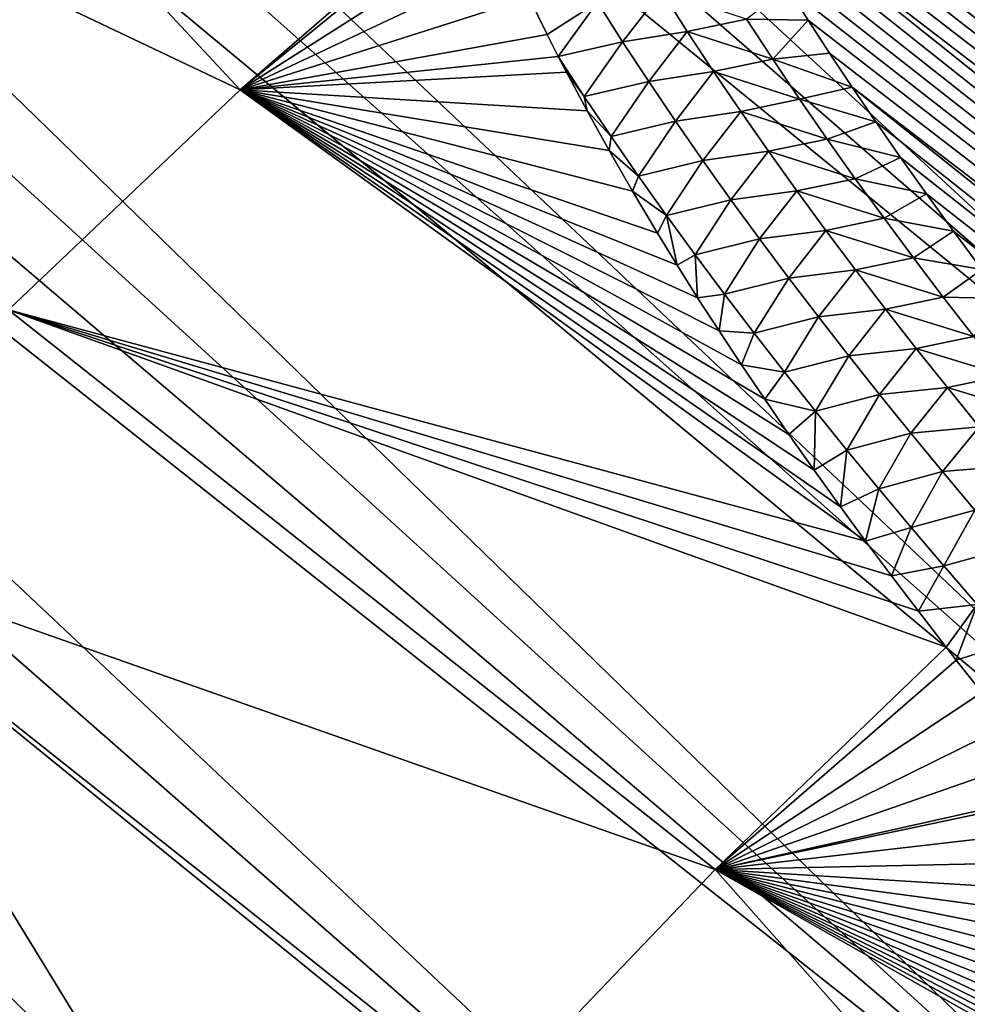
# Model space of a CAD drawing. Header units: metres. Extents: x -82 to 82, y -313 to 40.
# Tile 336 of 405: x 37.77 to 42.59, y -18.95 to -13.94. Entities that reach past the tile are written whole.
import ezdxf

# ---------------------------------------------------------------- set-up
doc = ezdxf.new("R2010")
doc.units = ezdxf.units.M
doc.layers.add('solid_505278_SW0001_CCC', color=7, linetype='CONTINUOUS')

msp = doc.modelspace()

# ---------------------------------------------------------------- linework, layer by layer
at = {"layer": 'solid_505278_SW0001_CCC'}
for points in [[(29.034403, 0.902156, 15.818645), (47.563908, -13.921329, 33.041054), (47.219147, -15.301506, 32.15123)], [(29.245899, -0.069773, 15.762937), (29.034403, 0.902156, 15.818645), (47.219147, -15.301506, 32.15123)], [(29.422947, -1.03851, 15.729739), (29.245899, -0.069773, 15.762937), (47.219147, -15.301506, 32.15123)], [(29.422947, -1.03851, 15.729739), (47.219147, -15.301506, 32.15123), (46.740112, -16.712803, 31.379744)], [(29.564625, -1.998411, 15.717842), (29.422947, -1.03851, 15.729739), (46.740112, -16.712803, 31.379744)], [(29.670839, -2.945314, 15.726066), (29.564625, -1.998411, 15.717842), (46.740112, -16.712803, 31.379744)], [(29.670839, -2.945314, 15.726066), (46.740112, -16.712803, 31.379744), (46.132221, -18.138931, 30.735613)], [(29.742064, -3.876193, 15.753331), (29.670839, -2.945314, 15.726066), (46.132221, -18.138931, 30.735613)], [(29.779133, -4.78892, 15.798698), (29.742064, -3.876193, 15.753331), (46.132221, -18.138931, 30.735613)], [(29.779133, -4.78892, 15.798698), (46.132221, -18.138931, 30.735613), (45.403316, -19.561682, 30.226973)], [(29.78311, -5.681988, 15.861376), (29.779133, -4.78892, 15.798698), (45.403316, -19.561682, 30.226973)], [(29.755178, -6.554487, 15.940724), (29.78311, -5.681988, 15.861376), (45.403316, -19.561682, 30.226973)], [(29.696596, -7.405655, 16.03624), (29.755178, -6.554487, 15.940724), (44.560768, -20.966619, 29.859011)], [(29.755178, -6.554487, 15.940724), (45.403316, -19.561682, 30.226973), (44.560768, -20.966619, 29.859011)], [(29.608728, -8.233822, 16.147308), (29.696596, -7.405655, 16.03624), (44.560768, -20.966619, 29.859011)], [(29.49267, -9.03963, 16.273617), (29.608728, -8.233822, 16.147308), (44.560768, -20.966619, 29.859011)], [(64.278557, -25.445356, 80.435089), (42.766785, -8.350209, 60.039227), (42.516754, -8.393008, 60.057133)], [(64.278557, -25.445356, 80.435089), (42.516754, -8.393008, 60.057133), (42.290268, -8.443016, 60.088959)], [(63.763363, -25.787863, 80.749901), (42.290268, -8.443016, 60.088959), (42.084999, -8.49941, 60.133148)], [(63.763363, -25.787863, 80.749901), (64.278557, -25.445356, 80.435089), (42.290268, -8.443016, 60.088959)], [(63.763363, -25.787863, 80.749901), (42.084999, -8.49941, 60.133148), (41.897739, -8.561568, 60.188381)], [(63.763363, -25.787863, 80.749901), (41.897739, -8.561568, 60.188381), (41.725494, -8.629589, 60.254292)], [(63.763363, -25.787863, 80.749901), (41.725494, -8.629589, 60.254292), (41.566387, -8.703654, 60.330791)], [(63.232021, -26.098383, 81.068047), (41.566387, -8.703654, 60.330791), (41.418701, -8.784005, 60.417973)], [(63.232021, -26.098383, 81.068047), (63.763363, -25.787863, 80.749901), (41.566387, -8.703654, 60.330791)], [(63.232021, -26.098383, 81.068047), (41.418701, -8.784005, 60.417973), (41.280724, -8.871709, 60.517006)], [(63.232021, -26.098383, 81.068047), (41.280724, -8.871709, 60.517006), (41.151489, -8.967829, 60.629192)], [(63.232021, -26.098383, 81.068047), (41.151489, -8.967829, 60.629192), (41.030392, -9.073459, 60.756012)], [(29.349354, -9.825339, 16.415529), (29.49267, -9.03963, 16.273617), (43.615726, -22.335091, 29.636663)], [(29.49267, -9.03963, 16.273617), (44.560768, -20.966619, 29.859011), (43.615726, -22.335091, 29.636663)], [(62.684875, -26.376726, 81.389297), (41.030392, -9.073459, 60.756012), (40.917397, -9.190234, 60.899693)], [(62.684875, -26.376726, 81.389297), (63.232021, -26.098383, 81.068047), (41.030392, -9.073459, 60.756012)], [(62.684875, -26.376726, 81.389297), (40.917397, -9.190234, 60.899693), (40.812897, -9.32039, 61.063339)], [(62.684875, -26.376726, 81.389297), (40.812897, -9.32039, 61.063339), (40.718044, -9.465356, 61.249176)], [(62.122288, -26.622683, 81.713455), (40.718044, -9.465356, 61.249176), (40.634369, -9.626533, 61.459438)], [(62.122288, -26.622683, 81.713455), (62.684875, -26.376726, 81.389297), (40.718044, -9.465356, 61.249176)], [(62.122288, -26.622683, 81.713455), (40.634369, -9.626533, 61.459438), (40.564552, -9.805313, 61.696323)], [(29.179934, -10.591097, 16.573309), (29.349354, -9.825339, 16.415529), (43.615726, -22.335091, 29.636663)], [(62.122288, -26.622683, 81.713455), (40.564552, -9.805313, 61.696323), (40.510757, -10.002317, 61.961037)], [(61.544224, -26.836, 82.040428), (40.510757, -10.002317, 61.961037), (40.474926, -10.218101, 62.254684)], [(61.544224, -26.836, 82.040428), (62.122288, -26.622683, 81.713455), (40.510757, -10.002317, 61.961037)], [(61.544224, -26.836, 82.040428), (40.474926, -10.218101, 62.254684), (40.464531, -10.333251, 62.41272)], [(61.544224, -26.836, 82.040428), (40.464531, -10.333251, 62.41272), (40.45932, -10.453297, 62.578373)], [(61.544224, -26.836, 82.040428), (40.45932, -10.453297, 62.578373), (40.459949, -10.578553, 62.752037)], [(60.950951, -27.016211, 82.369904), (40.459949, -10.578553, 62.752037), (40.466187, -10.708843, 62.933563)], [(60.950951, -27.016211, 82.369904), (61.544224, -26.836, 82.040428), (40.459949, -10.578553, 62.752037)], [(28.985502, -11.337152, 16.747337), (29.179934, -10.591097, 16.573309), (42.578362, -23.652468, 29.56222)], [(29.179934, -10.591097, 16.573309), (43.615726, -22.335091, 29.636663), (42.578362, -23.652468, 29.56222)], [(60.950951, -27.016211, 82.369904), (40.466187, -10.708843, 62.933563), (40.478455, -10.844405, 63.123276)], [(48.280907, -10.763294, 36.130054), (48.305626, -11.99836, 34.969223), (41.452225, -25.700817, 29.888218)], [(44.553177, -18.229599, 33.354248), (48.280907, -10.763294, 36.130054), (41.452225, -25.700817, 29.888218)], [(60.950951, -27.016211, 82.369904), (40.478455, -10.844405, 63.123276), (40.497269, -10.985524, 63.321541)], [(60.950951, -27.016211, 82.369904), (40.497269, -10.985524, 63.321541), (40.522354, -11.131987, 63.528172)], [(60.950951, -27.016211, 82.369904), (40.522354, -11.131987, 63.528172), (40.554359, -11.284183, 63.743656)], [(38.890247, -14.296691, 66.721748), (36.028183, -11.223099, 61.053532), (34.77845, -12.342787, 61.392902)], [(38.890247, -14.296691, 66.721748), (40.104527, -13.245811, 66.352119), (36.028183, -11.223099, 61.053532)], [(60.342686, -27.162823, 82.701668), (40.554359, -11.284183, 63.743656), (40.593628, -11.442304, 63.96825)], [(60.342686, -27.162823, 82.701668), (60.950951, -27.016211, 82.369904), (40.554359, -11.284183, 63.743656)], [(28.767195, -12.063525, 16.93804), (28.985502, -11.337152, 16.747337), (42.578362, -23.652468, 29.56222)], [(60.342686, -27.162823, 82.701668), (40.593628, -11.442304, 63.96825), (40.63998, -11.606193, 64.201828)], [(60.342686, -27.162823, 82.701668), (40.63998, -11.606193, 64.201828), (40.694214, -11.776376, 64.445038)], [(60.342686, -27.162823, 82.701668), (40.694214, -11.776376, 64.445038), (40.756397, -11.952868, 64.697929)], [(60.342686, -27.162823, 82.701668), (40.756397, -11.952868, 64.697929), (40.826614, -12.13569, 64.960579)], [(48.305626, -11.99836, 34.969223), (42.606167, -24.465748, 29.759565), (41.452225, -25.700817, 29.888218)], [(28.169254, -13.687249, 17.45281), (28.767195, -12.063525, 16.93804), (41.461132, -24.902836, 29.636663)], [(28.767195, -12.063525, 16.93804), (42.578362, -23.652468, 29.56222), (41.461132, -24.902836, 29.636663)], [(59.719261, -27.275183, 83.035416), (40.826614, -12.13569, 64.960579), (40.905766, -12.325451, 65.233734)], [(59.719261, -27.275183, 83.035416), (60.342686, -27.162823, 82.701668), (40.826614, -12.13569, 64.960579)], [(59.719261, -27.275183, 83.035416), (40.905766, -12.325451, 65.233734), (40.993618, -12.521949, 65.517189)], [(37.710529, -15.417366, 66.983612), (38.890247, -14.296691, 66.721748), (34.77845, -12.342787, 61.392902)], [(59.719261, -27.275183, 83.035416), (40.993618, -12.521949, 65.517189), (41.090637, -12.725478, 65.811325)], [(59.719261, -27.275183, 83.035416), (41.090637, -12.725478, 65.811325), (41.160942, -12.865428, 66.013771)], [(59.719261, -27.275183, 83.035416), (41.160942, -12.865428, 66.013771), (41.235558, -13.008643, 66.221146)], [(59.719261, -27.275183, 83.035416), (41.235558, -13.008643, 66.221146), (41.314476, -13.15511, 66.433456)], [(59.080936, -27.35256, 83.370781), (41.314476, -13.15511, 66.433456), (41.398071, -13.305077, 66.650986)], [(59.080936, -27.35256, 83.370781), (59.719261, -27.275183, 83.035416), (41.314476, -13.15511, 66.433456)], [(40.123329, -13.29213, 66.418678), (40.104527, -13.245811, 66.352119), (38.890247, -14.296691, 66.721748)], [(40.196369, -13.465672, 66.668304), (40.123329, -13.29213, 66.418678), (38.890247, -14.296691, 66.721748)], [(59.080936, -27.35256, 83.370781), (41.398071, -13.305077, 66.650986), (41.486713, -13.458792, 66.874016)], [(40.275715, -13.643808, 66.925087), (40.196369, -13.465672, 66.668304), (38.890247, -14.296691, 66.721748)], [(59.080936, -27.35256, 83.370781), (41.486713, -13.458792, 66.874016), (41.580296, -13.616173, 67.102463)], [(59.080936, -27.35256, 83.370781), (41.580296, -13.616173, 67.102463), (41.678623, -13.777075, 67.336182)], [(27.473446, -15.179481, 18.058968), (28.169254, -13.687249, 17.45281), (41.461132, -24.902836, 29.636663)], [(40.361454, -13.826608, 67.189056), (40.275715, -13.643808, 66.925087), (38.890247, -14.296691, 66.721748)], [(41.468594, -13.937047, 67.648125), (41.78212, -13.941781, 67.575493), (41.678623, -13.777075, 67.336182)], [(59.080936, -27.35256, 83.370781), (41.678623, -13.777075, 67.336182), (41.78212, -13.941781, 67.575493)], [(40.453075, -14.014029, 67.459717), (40.361454, -13.826608, 67.189056), (38.890247, -14.296691, 66.721748)], [(40.709133, -13.84946, 67.399086), (40.361454, -13.826608, 67.189056), (40.453075, -14.014029, 67.459717)], [(41.036572, -13.794514, 67.424065), (40.709133, -13.84946, 67.399086), (40.837727, -14.05254, 67.705345)], [(41.166801, -13.999416, 67.729301), (41.036572, -13.794514, 67.424065), (40.837727, -14.05254, 67.705345)], [(41.468594, -13.937047, 67.648125), (41.036572, -13.794514, 67.424065), (41.166801, -13.999416, 67.729301)], [(40.709133, -13.84946, 67.399086), (40.453075, -14.014029, 67.459717), (40.50985, -14.126325, 67.621964)], [(40.837727, -14.05254, 67.705345), (40.709133, -13.84946, 67.399086), (40.50985, -14.126325, 67.621964)], [(41.601582, -14.141041, 67.948181), (41.468594, -13.937047, 67.648125), (41.166801, -13.999416, 67.729301)], [(41.601582, -14.141041, 67.948181), (41.78212, -13.941781, 67.575493), (41.468594, -13.937047, 67.648125)], [(41.601582, -14.141041, 67.948181), (41.891232, -14.110578, 67.820709), (41.78212, -13.941781, 67.575493)], [(59.080936, -27.35256, 83.370781), (41.78212, -13.941781, 67.575493), (41.891232, -14.110578, 67.820709)], [(40.50985, -14.126325, 67.621964), (40.453075, -14.014029, 67.459717), (38.890247, -14.296691, 66.721748)], [(41.166801, -13.999416, 67.729301), (40.837727, -14.05254, 67.705345), (40.970139, -14.25476, 68.010162)], [(41.300884, -14.203524, 68.033257), (41.166801, -13.999416, 67.729301), (40.970139, -14.25476, 68.010162)], [(41.601582, -14.141041, 67.948181), (41.166801, -13.999416, 67.729301), (41.300884, -14.203524, 68.033257)], [(40.837727, -14.05254, 67.705345), (40.50985, -14.126325, 67.621964), (40.642544, -14.33069, 67.933647)], [(40.970139, -14.25476, 68.010162), (40.837727, -14.05254, 67.705345), (40.642544, -14.33069, 67.933647)], [(40.55114, -14.206249, 67.737503), (40.50985, -14.126325, 67.621964), (38.890247, -14.296691, 66.721748)], [(40.642544, -14.33069, 67.933647), (40.50985, -14.126325, 67.621964), (40.55114, -14.206249, 67.737503)], [(41.601582, -14.141041, 67.948181), (42.006008, -14.283499, 68.071884), (41.891232, -14.110578, 67.820709)], [(59.080936, -27.35256, 83.370781), (41.891232, -14.110578, 67.820709), (42.006008, -14.283499, 68.071884)], [(41.738239, -14.34435, 68.247162), (41.601582, -14.141041, 67.948181), (41.300884, -14.203524, 68.033257)], [(41.738239, -14.34435, 68.247162), (42.006008, -14.283499, 68.071884), (41.601582, -14.141041, 67.948181)], [(40.656242, -14.403461, 68.022888), (40.55114, -14.206249, 67.737503), (38.890247, -14.296691, 66.721748)], [(40.642544, -14.33069, 67.933647), (40.55114, -14.206249, 67.737503), (40.656242, -14.403461, 68.022888)], [(41.300884, -14.203524, 68.033257), (40.970139, -14.25476, 68.010162), (41.106174, -14.456176, 68.313568)], [(41.438629, -14.406886, 68.33596), (41.300884, -14.203524, 68.033257), (41.106174, -14.456176, 68.313568)], [(41.738239, -14.34435, 68.247162), (41.300884, -14.203524, 68.033257), (41.438629, -14.406886, 68.33596)], [(40.970139, -14.25476, 68.010162), (40.642544, -14.33069, 67.933647), (40.778496, -14.533538, 68.242722)], [(41.106174, -14.456176, 68.313568), (40.970139, -14.25476, 68.010162), (40.778496, -14.533538, 68.242722)], [(41.738239, -14.34435, 68.247162), (42.126049, -14.460266, 68.32872), (42.006008, -14.283499, 68.071884)], [(58.42783, -27.394154, 83.707397), (42.006008, -14.283499, 68.071884), (42.126049, -14.460266, 68.32872)], [(58.42783, -27.394154, 83.707397), (59.080936, -27.35256, 83.370781), (42.006008, -14.283499, 68.071884)], [(42.074841, -16.594421, 71.197037), (38.890247, -14.296691, 66.721748), (37.710529, -15.417366, 66.983612)], [(40.768787, -14.605808, 68.316139), (40.656242, -14.403461, 68.022888), (38.890247, -14.296691, 66.721748)], [(40.888096, -14.813177, 68.616577), (40.768787, -14.605808, 68.316139), (38.890247, -14.296691, 66.721748)], [(41.014618, -15.025759, 68.92453), (40.888096, -14.813177, 68.616577), (38.890247, -14.296691, 66.721748)], [(41.114647, -15.188767, 69.160767), (41.014618, -15.025759, 68.92453), (38.890247, -14.296691, 66.721748)], [(41.219398, -15.354957, 69.401764), (41.114647, -15.188767, 69.160767), (38.890247, -14.296691, 66.721748)], [(41.328949, -15.524368, 69.647552), (41.219398, -15.354957, 69.401764), (38.890247, -14.296691, 66.721748)], [(41.442791, -15.696856, 69.897575), (41.328949, -15.524368, 69.647552), (38.890247, -14.296691, 66.721748)], [(41.56118, -15.872542, 70.152054), (41.442791, -15.696856, 69.897575), (38.890247, -14.296691, 66.721748)], [(41.684452, -16.051582, 70.411285), (41.56118, -15.872542, 70.152054), (38.890247, -14.296691, 66.721748)], [(41.812958, -16.234129, 70.675552), (41.684452, -16.051582, 70.411285), (38.890247, -14.296691, 66.721748)], [(41.947041, -16.420345, 70.945152), (41.812958, -16.234129, 70.675552), (38.890247, -14.296691, 66.721748)], [(42.074841, -16.594421, 71.197037), (41.947041, -16.420345, 70.945152), (38.890247, -14.296691, 66.721748)], [(40.778496, -14.533538, 68.242722), (40.642544, -14.33069, 67.933647), (40.656242, -14.403461, 68.022888)], [(41.878368, -14.547016, 68.545074), (41.738239, -14.34435, 68.247162), (41.438629, -14.406886, 68.33596)], [(41.878368, -14.547016, 68.545074), (42.126049, -14.460266, 68.32872), (41.738239, -14.34435, 68.247162)], [(40.778496, -14.533538, 68.242722), (40.656242, -14.403461, 68.022888), (40.768787, -14.605808, 68.316139)], [(41.438629, -14.406886, 68.33596), (41.106174, -14.456176, 68.313568), (41.245647, -14.656844, 68.615601)], [(41.579834, -14.609552, 68.637421), (41.438629, -14.406886, 68.33596), (41.245647, -14.656844, 68.615601)], [(41.878368, -14.547016, 68.545074), (41.438629, -14.406886, 68.33596), (41.579834, -14.609552, 68.637421)], [(41.106174, -14.456176, 68.313568), (40.778496, -14.533538, 68.242722), (40.917984, -14.735555, 68.550247)], [(41.245647, -14.656844, 68.615601), (41.106174, -14.456176, 68.313568), (40.917984, -14.735555, 68.550247)], [(41.878368, -14.547016, 68.545074), (42.251835, -14.641191, 68.591545), (42.126049, -14.460266, 68.32872)], [(58.42783, -27.394154, 83.707397), (42.126049, -14.460266, 68.32872), (42.251835, -14.641191, 68.591545)], [(40.917984, -14.735555, 68.550247), (40.778496, -14.533538, 68.242722), (40.768787, -14.605808, 68.316139)], [(42.021778, -14.749076, 68.841927), (41.878368, -14.547016, 68.545074), (41.579834, -14.609552, 68.637421)], [(42.021778, -14.749076, 68.841927), (42.251835, -14.641191, 68.591545), (41.878368, -14.547016, 68.545074)], [(40.917984, -14.735555, 68.550247), (40.768787, -14.605808, 68.316139), (40.888096, -14.813177, 68.616577)], [(41.579834, -14.609552, 68.637421), (41.245647, -14.656844, 68.615601), (41.388359, -14.856817, 68.916298)], [(41.724304, -14.811568, 68.937683), (41.579834, -14.609552, 68.637421), (41.388359, -14.856817, 68.916298)], [(42.021778, -14.749076, 68.841927), (41.579834, -14.609552, 68.637421), (41.724304, -14.811568, 68.937683)], [(41.245647, -14.656844, 68.615601), (40.917984, -14.735555, 68.550247), (41.060814, -14.936804, 68.85627)], [(41.388359, -14.856817, 68.916298), (41.245647, -14.656844, 68.615601), (41.060814, -14.936804, 68.85627)], [(42.021778, -14.749076, 68.841927), (42.383884, -14.826607, 68.860741), (42.251835, -14.641191, 68.591545)], [(58.42783, -27.394154, 83.707397), (42.251835, -14.641191, 68.591545), (42.383884, -14.826607, 68.860741)], [(41.060814, -14.936804, 68.85627), (40.917984, -14.735555, 68.550247), (40.888096, -14.813177, 68.616577)], [(42.168308, -14.950563, 69.137726), (42.021778, -14.749076, 68.841927), (41.724304, -14.811568, 68.937683)], [(42.168308, -14.950563, 69.137726), (42.383884, -14.826607, 68.860741), (42.021778, -14.749076, 68.841927)], [(41.060814, -14.936804, 68.85627), (40.888096, -14.813177, 68.616577), (41.014618, -15.025759, 68.92453)], [(41.724304, -14.811568, 68.937683), (41.388359, -14.856817, 68.916298), (41.534153, -15.056143, 69.215698)], [(41.871891, -15.012973, 69.236755), (41.724304, -14.811568, 68.937683), (41.534153, -15.056143, 69.215698)], [(42.168308, -14.950563, 69.137726), (41.724304, -14.811568, 68.937683), (41.871891, -15.012973, 69.236755)], [(42.168308, -14.950563, 69.137726), (42.522438, -15.016673, 69.136467), (42.383884, -14.826607, 68.860741)], [(58.42783, -27.394154, 83.707397), (42.383884, -14.826607, 68.860741), (42.522438, -15.016673, 69.136467)], [(41.388359, -14.856817, 68.916298), (41.060814, -14.936804, 68.85627), (41.206802, -15.137344, 69.160835)], [(41.534153, -15.056143, 69.215698), (41.388359, -14.856817, 68.916298), (41.206802, -15.137344, 69.160835)], [(41.060814, -14.936804, 68.85627), (41.014618, -15.025759, 68.92453), (41.114647, -15.188767, 69.160767)], [(41.206802, -15.137344, 69.160835), (41.060814, -14.936804, 68.85627), (41.114647, -15.188767, 69.160767)], [(42.317837, -15.15151, 69.43248), (42.168308, -14.950563, 69.137726), (41.871891, -15.012973, 69.236755)], [(42.317837, -15.15151, 69.43248), (42.522438, -15.016673, 69.136467), (42.168308, -14.950563, 69.137726)], [(41.871891, -15.012973, 69.236755), (41.534153, -15.056143, 69.215698), (41.682899, -15.254862, 69.513832)], [(42.022461, -15.213804, 69.534653), (41.871891, -15.012973, 69.236755), (41.682899, -15.254862, 69.513832)], [(42.317837, -15.15151, 69.43248), (41.871891, -15.012973, 69.236755), (42.022461, -15.213804, 69.534653)], [(42.317837, -15.15151, 69.43248), (42.666897, -15.21099, 69.418297), (42.522438, -15.016673, 69.136467)], [(58.42783, -27.394154, 83.707397), (42.522438, -15.016673, 69.136467), (42.666897, -15.21099, 69.418297)], [(41.534153, -15.056143, 69.215698), (41.206802, -15.137344, 69.160835), (41.355812, -15.337223, 69.463989)], [(41.682899, -15.254862, 69.513832), (41.534153, -15.056143, 69.215698), (41.355812, -15.337223, 69.463989)], [(41.206802, -15.137344, 69.160835), (41.114647, -15.188767, 69.160767), (41.219398, -15.354957, 69.401764)], [(41.355812, -15.337223, 69.463989), (41.206802, -15.137344, 69.160835), (41.219398, -15.354957, 69.401764)], [(27.458941, -15.20748, 18.071804), (27.473446, -15.179481, 18.058968), (40.277557, -26.071154, 29.859011)], [(27.473446, -15.179481, 18.058968), (41.461132, -24.902836, 29.636663), (40.277557, -26.071154, 29.859011)], [(42.470226, -15.351945, 69.726212), (42.317837, -15.15151, 69.43248), (42.022461, -15.213804, 69.534653)], [(42.470226, -15.351945, 69.726212), (42.666897, -15.21099, 69.418297), (42.317837, -15.15151, 69.43248)], [(26.678631, -16.578077, 18.780199), (27.458941, -15.20748, 18.071804), (40.277557, -26.071154, 29.859011)], [(42.022461, -15.213804, 69.534653), (41.682899, -15.254862, 69.513832), (41.834473, -15.453013, 69.810707)], [(42.175884, -15.414096, 69.831406), (42.022461, -15.213804, 69.534653), (41.834473, -15.453013, 69.810707)], [(42.470226, -15.351945, 69.726212), (42.022461, -15.213804, 69.534653), (42.175884, -15.414096, 69.831406)], [(42.470226, -15.351945, 69.726212), (42.779411, -15.359704, 69.633888), (42.666897, -15.21099, 69.418297)], [(41.682899, -15.254862, 69.513832), (41.355812, -15.337223, 69.463989), (41.507717, -15.536484, 69.765762)], [(41.834473, -15.453013, 69.810707), (41.682899, -15.254862, 69.513832), (41.507717, -15.536484, 69.765762)], [(41.355812, -15.337223, 69.463989), (41.219398, -15.354957, 69.401764), (41.328949, -15.524368, 69.647552)], [(41.507717, -15.536484, 69.765762), (41.355812, -15.337223, 69.463989), (41.328949, -15.524368, 69.647552)], [(42.625355, -15.5519, 70.018913), (42.470226, -15.351945, 69.726212), (42.175884, -15.414096, 69.831406)], [(42.625355, -15.5519, 70.018913), (42.779411, -15.359704, 69.633888), (42.470226, -15.351945, 69.726212)], [(41.309391, -18.267347, 72.231422), (37.710529, -15.417366, 66.983612), (36.575008, -16.601753, 67.138641)], [(42.206806, -16.771402, 71.452751), (42.074841, -16.594421, 71.197037), (37.710529, -15.417366, 66.983612)], [(42.343269, -16.95145, 71.712578), (42.206806, -16.771402, 71.452751), (37.710529, -15.417366, 66.983612)], [(42.484547, -17.134729, 71.976814), (42.343269, -16.95145, 71.712578), (37.710529, -15.417366, 66.983612)], [(41.309391, -18.267347, 72.231422), (42.484547, -17.134729, 71.976814), (37.710529, -15.417366, 66.983612)], [(42.175884, -15.414096, 69.831406), (41.834473, -15.453013, 69.810707), (41.98875, -15.650634, 70.106369)], [(42.332031, -15.613882, 70.127022), (42.175884, -15.414096, 69.831406), (41.98875, -15.650634, 70.106369)], [(42.625355, -15.5519, 70.018913), (42.175884, -15.414096, 69.831406), (42.332031, -15.613882, 70.127022)], [(41.834473, -15.453013, 69.810707), (41.507717, -15.536484, 69.765762), (41.662395, -15.73517, 70.066185)], [(41.98875, -15.650634, 70.106369), (41.834473, -15.453013, 69.810707), (41.662395, -15.73517, 70.066185)], [(41.507717, -15.536484, 69.765762), (41.328949, -15.524368, 69.647552), (41.442791, -15.696856, 69.897575)], [(41.662395, -15.73517, 70.066185), (41.507717, -15.536484, 69.765762), (41.442791, -15.696856, 69.897575)], [(42.783092, -15.751401, 70.3106), (42.625355, -15.5519, 70.018913), (42.332031, -15.613882, 70.127022)], [(42.332031, -15.613882, 70.127022), (41.98875, -15.650634, 70.106369), (42.145603, -15.847762, 70.400833)], [(42.490784, -15.813198, 70.421532), (42.332031, -15.613882, 70.127022), (42.145603, -15.847762, 70.400833)], [(42.783092, -15.751401, 70.3106), (42.332031, -15.613882, 70.127022), (42.490784, -15.813198, 70.421532)], [(41.98875, -15.650634, 70.106369), (41.662395, -15.73517, 70.066185), (41.81971, -15.933325, 70.365288)], [(42.145603, -15.847762, 70.400833), (41.98875, -15.650634, 70.106369), (41.81971, -15.933325, 70.365288)], [(41.662395, -15.73517, 70.066185), (41.442791, -15.696856, 69.897575), (41.56118, -15.872542, 70.152054)], [(41.81971, -15.933325, 70.365288), (41.662395, -15.73517, 70.066185), (41.56118, -15.872542, 70.152054)], [(42.943352, -15.950475, 70.601288), (42.783092, -15.751401, 70.3106), (42.490784, -15.813198, 70.421532)], [(42.490784, -15.813198, 70.421532), (42.145603, -15.847762, 70.400833), (42.304935, -16.044428, 70.694122)], [(42.652046, -16.01207, 70.714928), (42.490784, -15.813198, 70.421532), (42.304935, -16.044428, 70.694122)], [(42.943352, -15.950475, 70.601288), (42.490784, -15.813198, 70.421532), (42.652046, -16.01207, 70.714928)], [(41.81971, -15.933325, 70.365288), (41.56118, -15.872542, 70.152054), (41.684452, -16.051582, 70.411285)], [(42.145603, -15.847762, 70.400833), (41.81971, -15.933325, 70.365288), (41.979561, -16.130985, 70.663109)], [(42.304935, -16.044428, 70.694122), (42.145603, -15.847762, 70.400833), (41.979561, -16.130985, 70.663109)], [(41.81971, -15.933325, 70.365288), (41.684452, -16.051582, 70.411285), (41.812958, -16.234129, 70.675552)], [(41.979561, -16.130985, 70.663109), (41.81971, -15.933325, 70.365288), (41.812958, -16.234129, 70.675552)], [(42.304935, -16.044428, 70.694122), (41.979561, -16.130985, 70.663109), (42.141857, -16.328182, 70.959671)], [(42.466667, -16.240662, 70.986244), (42.304935, -16.044428, 70.694122), (42.141857, -16.328182, 70.959671)], [(42.652046, -16.01207, 70.714928), (42.304935, -16.044428, 70.694122), (42.466667, -16.240662, 70.986244)], [(42.815731, -16.210522, 71.00724), (42.652046, -16.01207, 70.714928), (42.466667, -16.240662, 70.986244)], [(41.979561, -16.130985, 70.663109), (41.812958, -16.234129, 70.675552), (41.947041, -16.420345, 70.945152)], [(42.141857, -16.328182, 70.959671), (41.979561, -16.130985, 70.663109), (41.947041, -16.420345, 70.945152)], [(42.466667, -16.240662, 70.986244), (42.141857, -16.328182, 70.959671), (42.306519, -16.524948, 71.25499)], [(42.630711, -16.436489, 71.277229), (42.466667, -16.240662, 70.986244), (42.306519, -16.524948, 71.25499)], [(42.815731, -16.210522, 71.00724), (42.466667, -16.240662, 70.986244), (42.630711, -16.436489, 71.277229)], [(42.141857, -16.328182, 70.959671), (41.947041, -16.420345, 70.945152), (42.074841, -16.594421, 71.197037)], [(42.306519, -16.524948, 71.25499), (42.141857, -16.328182, 70.959671), (42.074841, -16.594421, 71.197037)], [(42.630711, -16.436489, 71.277229), (42.306519, -16.524948, 71.25499), (42.47345, -16.721313, 71.549088)], [(42.796982, -16.631941, 71.567093), (42.630711, -16.436489, 71.277229), (42.47345, -16.721313, 71.549088)], [(42.306519, -16.524948, 71.25499), (42.074841, -16.594421, 71.197037), (42.206806, -16.771402, 71.452751)], [(42.47345, -16.721313, 71.549088), (42.306519, -16.524948, 71.25499), (42.206806, -16.771402, 71.452751)], [(26.658358, -16.610617, 18.799129), (26.678631, -16.578077, 18.780199), (39.040272, -27.144865, 30.226973)], [(26.678631, -16.578077, 18.780199), (40.277557, -26.071154, 29.859011), (39.040272, -27.144865, 30.226973)], [(25.810282, -17.865261, 19.621321), (26.658358, -16.610617, 18.799129), (39.040272, -27.144865, 30.226973)], [(39.083511, -20.699118, 72.434235), (36.575008, -16.601753, 67.138641), (35.490967, -17.842253, 67.185837)], [(40.172512, -19.457136, 72.382973), (41.309391, -18.267347, 72.231422), (36.575008, -16.601753, 67.138641)], [(39.083511, -20.699118, 72.434235), (40.172512, -19.457136, 72.382973), (36.575008, -16.601753, 67.138641)], [(42.796982, -16.631941, 71.567093), (42.47345, -16.721313, 71.549088), (42.642574, -16.917307, 71.841988)], [(42.47345, -16.721313, 71.549088), (42.206806, -16.771402, 71.452751), (42.343269, -16.95145, 71.712578)], [(42.642574, -16.917307, 71.841988), (42.47345, -16.721313, 71.549088), (42.343269, -16.95145, 71.712578)], [(42.642574, -16.917307, 71.841988), (42.343269, -16.95145, 71.712578), (42.484547, -17.134729, 71.976814)], [(42.642574, -16.917307, 71.841988), (42.484547, -17.134729, 71.976814), (42.536415, -17.201235, 72.072639)], [(42.813808, -17.112955, 72.133705), (42.642574, -16.917307, 71.841988), (42.536415, -17.201235, 72.072639)], [(42.536415, -17.201235, 72.072639), (42.484547, -17.134729, 71.976814), (41.309391, -18.267347, 72.231422)], [(42.813808, -17.112955, 72.133705), (42.536415, -17.201235, 72.072639), (42.665424, -17.364859, 72.308304)], [(42.665424, -17.364859, 72.308304), (42.536415, -17.201235, 72.072639), (41.309391, -18.267347, 72.231422)], [(42.79866, -17.531223, 72.547791), (42.665424, -17.364859, 72.308304), (41.309391, -18.267347, 72.231422)], [(42.936028, -17.700304, 72.790962), (42.79866, -17.531223, 72.547791), (41.309391, -18.267347, 72.231422)], [(43.077053, -17.871885, 73.037262), (42.936028, -17.700304, 72.790962), (41.309391, -18.267347, 72.231422)], [(38.046146, -21.983482, 72.381073), (35.490967, -17.842253, 67.185837), (34.465355, -19.130907, 67.124901)], [(38.046146, -21.983482, 72.381073), (39.083511, -20.699118, 72.434235), (35.490967, -17.842253, 67.185837)], [(25.810282, -17.865261, 19.621321), (39.040272, -27.144865, 30.226973), (37.765705, -28.109753, 30.735613)], [(43.092743, -17.890848, 73.064453), (43.077053, -17.871885, 73.037262), (41.309391, -18.267347, 72.231422)], [(43.221977, -18.046095, 73.286888), (43.092743, -17.890848, 73.064453), (41.309391, -18.267347, 72.231422)], [(43.371067, -18.223078, 73.5401), (43.221977, -18.046095, 73.286888), (41.309391, -18.267347, 72.231422)], [(43.524605, -18.402979, 73.797104), (43.371067, -18.223078, 73.5401), (41.309391, -18.267347, 72.231422)], [(43.95644, -19.419426, 32.914837), (44.553177, -18.229599, 33.354248), (41.452225, -25.700817, 29.888218)], [(44.534222, -21.913332, 77.301384), (41.309391, -18.267347, 72.231422), (40.172512, -19.457136, 72.382973)], [(43.682858, -18.585943, 74.058151), (43.524605, -18.402979, 73.797104), (41.309391, -18.267347, 72.231422)], [(43.846111, -18.772125, 74.323463), (43.682858, -18.585943, 74.058151), (41.309391, -18.267347, 72.231422)], [(44.01437, -18.961544, 74.592972), (43.846111, -18.772125, 74.323463), (41.309391, -18.267347, 72.231422)], [(44.18697, -19.153887, 74.865929), (44.01437, -18.961544, 74.592972), (41.309391, -18.267347, 72.231422)], [(44.364159, -19.349285, 75.142517), (44.18697, -19.153887, 74.865929), (41.309391, -18.267347, 72.231422)], [(44.546276, -19.547924, 75.423027), (44.364159, -19.349285, 75.142517), (41.309391, -18.267347, 72.231422)], [(44.733673, -19.749983, 75.707733), (44.546276, -19.547924, 75.423027), (41.309391, -18.267347, 72.231422)], [(44.926693, -19.95565, 75.996902), (44.733673, -19.749983, 75.707733), (41.309391, -18.267347, 72.231422)], [(45.108166, -20.14677, 76.265091), (44.926693, -19.95565, 75.996902), (41.309391, -18.267347, 72.231422)], [(45.294796, -20.341164, 76.537338), (45.108166, -20.14677, 76.265091), (41.309391, -18.267347, 72.231422)], [(45.485886, -20.538519, 76.812889), (45.294796, -20.341164, 76.537338), (41.309391, -18.267347, 72.231422)], [(45.681465, -20.738853, 77.091698), (45.485886, -20.538519, 76.812889), (41.309391, -18.267347, 72.231422)], [(44.534222, -21.913332, 77.301384), (45.681465, -20.738853, 77.091698), (41.309391, -18.267347, 72.231422)]]:
    msp.add_3dface(points, dxfattribs=at)

doc.saveas('drawing.dxf')
